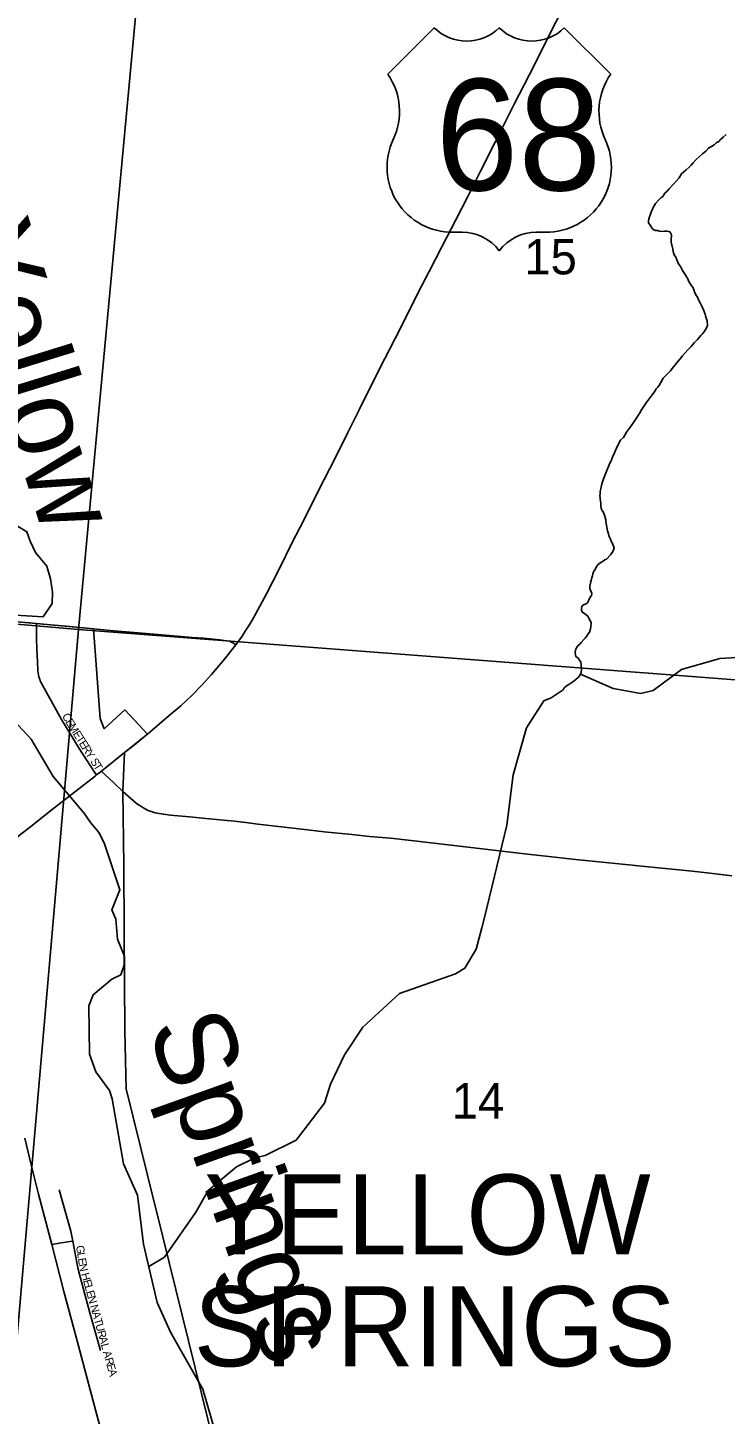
# Model space of a CAD drawing. Extents: x 1410790 to 1770854, y 448063 to 770588.
# Drawn here: x 1578975 to 1583330, y 657729 to 666393 of the extents above; entities that cross this region are included whole.
import ezdxf

# ---------------------------------------------------------------- set-up
doc = ezdxf.new("R2010")
doc.units = 0
for name, color, linetype in [('GM_X_City_Street', 7, 'Continuous'), ('GM_X_City_Street_Text', 7, 'Continuous'), ('GM_X_Corporation', 7, 'Continuous'), ('GM_X_Corporation_Text', 7, 'Continuous'), ('GM_X_County_Road', 7, 'Continuous'), ('GM_X_Minor_Lake', 7, 'Continuous'), ('GM_X_Minor_River', 7, 'Continuous'), ('GM_X_Minor_River_Text', 7, 'Continuous'), ('GM_X_Section', 7, 'Continuous'), ('GM_X_Section_Text', 7, 'Continuous'), ('GM_X_State_Route', 7, 'Continuous'), ('GM_X_US_Location', 7, 'Continuous'), ('GM_X_US_Route', 7, 'Continuous'), ('GM_X_US_Shield', 7, 'Continuous')]:
    doc.layers.add(name, color=color, linetype=linetype)

msp = doc.modelspace()

# ---------------------------------------------------------------- linework, layer by layer
at = {"layer": 'GM_X_City_Street'}
for points in [[(1579404.4, 661723.5), (1579396.3, 661735.7), (1579295.7, 661889.2), (1579186.1, 662071.3), (1579066.3, 662284.8), (1579058.7, 662299), (1579052.6, 662312.9), (1579049.1, 662322), (1579046.1, 662331.1), (1579044.3, 662337.6), (1579041.8, 662349.3), (1579039.6, 662361.9), (1579038.3, 662375.4), (1579035.2, 662432.2), (1579031.8, 662504.7), (1579030, 662583.9), (1579029.8, 662621.8), (1579029.8, 662669.5)], [(1579124.3, 658790.4), (1579041.9, 659104.3), (1578995.3, 659286.9), (1578955.4, 659454.8)], [(1579255.1, 658811.2), (1579242.6, 658873.9), (1579170.1, 659131.3)], [(1579124.3, 658790.4), (1579149.4, 658794.4), (1579170.2, 658797.7)], [(1579713.9, 656565.9), (1579634.5, 656880), (1579577.5, 657092.8), (1579530.4, 657266.1), (1579408.4, 657716.3), (1579336.8, 657983.8), (1579292.1, 658157.5), (1579248.6, 658318.9), (1579199.4, 658495.3), (1579124.3, 658790.4)], [(1579170.2, 658797.7), (1579197.4, 658801.9), (1579240.2, 658808.8), (1579255.1, 658811.2)], [(1579428.3, 658127), (1579361.4, 658362.7), (1579301.4, 658588.8), (1579288.3, 658644.1), (1579255.1, 658811.2)]]:
    msp.add_lwpolyline(points, dxfattribs=at)
at = {"layer": 'GM_X_Corporation'}
msp.add_lwpolyline([(1578562.9, 662708.8), (1579029.8, 662669.5), (1579384.7, 662637.1), (1579427.5, 662076.1), (1579452.6, 662012.7), (1579581.6, 662129.9), (1579722.3, 661978.6), (1579579.7, 661863.4), (1579569.3, 661620), (1579573.9, 661157.8), (1579576.9, 660751.4), (1579581.6, 660122.4), (1579589.4, 659761.6), (1579722.6, 659222.4), (1579817.5, 658838.5), (1580220.2, 657208.6)], dxfattribs=at)
at = {"layer": 'GM_X_County_Road'}
for points in [[(1578103, 662748.8), (1578203.3, 662739.2), (1578309.4, 662729.1), (1578409.6, 662720.9), (1578549.5, 662710), (1578560.8, 662709), (1578659.8, 662700.4), (1578807.4, 662687.6), (1578905.7, 662679.7), (1578985.5, 662673.3), (1579022.2, 662670.2), (1579029.8, 662669.5)], [(1579029.8, 662669.5), (1579068.2, 662666.1), (1579167.4, 662658.3), (1579237.1, 662652.2), (1579384.7, 662637.1)], [(1579384.7, 662637.1), (1579489, 662627.3), (1579588.2, 662617.6), (1579713.5, 662607.6), (1579762.4, 662603.3), (1579860.6, 662595.2), (1580000.8, 662583.6), (1580072.1, 662577.7), (1580173.8, 662568), (1580188.2, 662566.4), (1580202.1, 662564.9), (1580218.6, 662562.2), (1580234.2, 662558.7), (1580247, 662553.9), (1580258.7, 662547.9), (1580274.6, 662537.5)]]:
    msp.add_lwpolyline(points, dxfattribs=at)
at = {"layer": 'GM_X_Minor_Lake'}
for points in [[(1579070.4, 662712), (1579126, 662795), (1579129.4, 662865.1), (1579117, 662949.5), (1579094.6, 663028.1), (1579022.4, 663113.8), (1578989.8, 663184.7), (1578969, 663243.2), (1578894, 663288.9), (1578849.3, 663355.9), (1578800, 663385), (1578767.2, 663345.6), (1578755.9, 663277.7), (1578759.3, 663149.3), (1578733.6, 663059.7), (1578755.8, 662969), (1578747.4, 662852.9), (1578790.9, 662727.8)], [(1579070.4, 662712), (1578790.9, 662727.8)]]:
    msp.add_lwpolyline(points, dxfattribs=at)
at = {"layer": 'GM_X_Minor_River'}
for points in [[(1582868.5, 665240.8), (1582878.8, 665264.8), (1582895.2, 665294.7), (1582915.5, 665316.4), (1582927.7, 665330.3), (1582939.9, 665338.2), (1582946, 665348.1), (1582954.1, 665358.1), (1582966.3, 665369.9), (1582980.6, 665385.8), (1583025.3, 665435.4), (1583041.6, 665455.2), (1583057.9, 665479.1), (1583086.3, 665504.8), (1583104.5, 665520.6), (1583116.7, 665534.5), (1583131, 665548.3), (1583147.2, 665568.2), (1583169.5, 665587.9), (1583187.8, 665605.7), (1583208.1, 665621.5), (1583226.3, 665639.3), (1583244.5, 665651.1), (1583260.7, 665660.9), (1583272.9, 665672.8), (1583291, 665682.6), (1583301.2, 665694.5), (1583317.4, 665708.3), (1583335.7, 665726.1)], [(1582618.1, 663685.8), (1582624.4, 663703.8), (1582628.5, 663715.7), (1582634.7, 663725.7), (1582638.8, 663735.7), (1582643, 663747.7), (1582651.2, 663765.6), (1582661.5, 663787.6), (1582675.9, 663815.5), (1582694.2, 663833.3), (1582702.4, 663847.2), (1582714.6, 663865.2), (1582726.9, 663883.1), (1582743.2, 663904.9), (1582757.5, 663926.8), (1582769.8, 663944.7), (1582777.9, 663956.7), (1582786.1, 663970.6), (1582796.4, 663986.5), (1582806.6, 664004.4), (1582823, 664030.3), (1582837.2, 664048.2), (1582849.5, 664066.1), (1582861.7, 664082), (1582874, 664097.9), (1582882.1, 664109.8), (1582890.3, 664121.8), (1582898.5, 664135.7), (1582908.7, 664147.6), (1582918.9, 664161.5), (1582929.1, 664175.4), (1582943.5, 664203.3), (1582969.8, 664229.1), (1582988.1, 664248.9), (1583004.5, 664270.8), (1583020.7, 664288.6), (1583035, 664306.5), (1583049.2, 664324.3), (1583063.5, 664342.2), (1583079.8, 664362.1), (1583096.1, 664379.9), (1583118.4, 664401.7), (1583136.7, 664423.5), (1583157, 664445.3), (1583167.2, 664457.2), (1583177.4, 664469.1), (1583187.5, 664481), (1583195.7, 664491), (1583203.9, 664502.9), (1583216.1, 664520.8), (1583220.3, 664532.8), (1583216.6, 664561), (1583208.9, 664585.2), (1583205.1, 664603.3), (1583195.5, 664629.5), (1583183.7, 664653.8), (1583174, 664674), (1583164.2, 664692.3), (1583156.4, 664708.4), (1583146.5, 664724.7), (1583138.8, 664742.8), (1583129, 664767.1), (1583117.2, 664783.3), (1583109.4, 664797.5), (1583101.5, 664811.7), (1583095.7, 664823.8), (1583087.8, 664836), (1583080, 664850.1), (1583072.1, 664864.3), (1583064.3, 664876.5), (1583056.4, 664888.6), (1583050.6, 664900.8), (1583038.7, 664917), (1583034.9, 664927.1), (1583027.1, 664943.3), (1583021.2, 664959.4), (1583011.4, 664973.7), (1583005.6, 664993.8), (1583003.8, 665009.9), (1582992.4, 665052.2), (1582992.6, 665068.3), (1582992.7, 665078.3), (1582994.8, 665088.4), (1582994.9, 665098.4), (1582987.1, 665114.6), (1582977.2, 665118.8), (1582965.2, 665120.9), (1582951.1, 665121.1), (1582937.1, 665119.3), (1582919.1, 665121.6), (1582907.1, 665125.8), (1582895.1, 665126), (1582881.1, 665132.2), (1582871.2, 665142.4), (1582861.4, 665158.6), (1582851.6, 665172.8), (1582851.7, 665184.8), (1582853.9, 665198.8), (1582858.1, 665210.8), (1582864.3, 665226.8), (1582868.5, 665240.8)], [(1582242.5, 662206.5), (1582319.2, 662255.8), (1582325.4, 662267.8), (1582339.6, 662279.6), (1582353.7, 662289.5), (1582365.9, 662297.3), (1582384.1, 662309.1), (1582400.3, 662322.9), (1582412.4, 662332.8), (1582420.6, 662342.7), (1582426.7, 662352.7), (1582430.9, 662364.7), (1582433.1, 662382.7), (1582431.3, 662396.8), (1582431.5, 662412.9), (1582427.7, 662429), (1582412, 662453.3), (1582398.1, 662463.6), (1582392.4, 662487.8), (1582394.6, 662505.8), (1582402.8, 662521.8), (1582413, 662533.7), (1582423.1, 662541.6), (1582431.3, 662551.5), (1582447.5, 662569.3), (1582455.7, 662579.3), (1582463.8, 662589.2), (1582474, 662605.1), (1582482.2, 662617), (1582488.5, 662637), (1582490.6, 662647), (1582493, 662677.2), (1582481.2, 662699.4), (1582471.4, 662715.6), (1582453.6, 662729.9), (1582439.7, 662740.2), (1582431.8, 662752.3), (1582432, 662764.4), (1582434.1, 662778.4), (1582448.3, 662788.3), (1582462.4, 662792.1), (1582472.5, 662802), (1582478.8, 662818), (1582489, 662835.9), (1582495.2, 662845.8), (1582497.3, 662857.9), (1582493.4, 662870), (1582487.6, 662880.1), (1582485.7, 662890.2), (1582483.8, 662902.3), (1582488.1, 662922.3), (1582490.2, 662932.3), (1582494.4, 662946.3), (1582496.6, 662956.3), (1582500.7, 662968.3), (1582502.9, 662980.3), (1582509.1, 662996.3), (1582517.3, 663008.2), (1582521.4, 663018.2), (1582527.5, 663028.2), (1582537.7, 663038.1), (1582553.9, 663051.9), (1582568, 663059.8), (1582578.2, 663067.6), (1582588.2, 663071.5), (1582614.7, 663099.2), (1582624.9, 663113.2), (1582633.1, 663129.1), (1582637.3, 663143.1), (1582627.5, 663163.3), (1582623.6, 663173.4), (1582617.8, 663185.6), (1582613.9, 663197.7), (1582608, 663209.8), (1582604.2, 663219.9), (1582600.3, 663230), (1582594.5, 663248.2), (1582590.8, 663272.3), (1582587.1, 663294.5), (1582585.2, 663304.6), (1582585.4, 663318.6), (1582575.7, 663346.9), (1582568, 663367.1), (1582562.1, 663377.2), (1582556.2, 663389.3), (1582554.4, 663407.4), (1582552.6, 663421.5), (1582550.8, 663435.6), (1582548.9, 663445.7), (1582549.1, 663457.8), (1582547.2, 663467.8), (1582549.3, 663479.8), (1582549.5, 663489.9), (1582551.7, 663505.9), (1582555.9, 663521.9), (1582560.2, 663542), (1582566.4, 663562), (1582574.7, 663583.9), (1582583, 663605.9), (1582609.9, 663671.8), (1582618.1, 663685.8)], [(1582427.1, 662353.9), (1582631, 662263.3), (1582802.7, 662233.7), (1582881.2, 662252.2), (1583057.9, 662383.2), (1583295.6, 662450.7), (1583401.9, 662458.6)], [(1579730.3, 658653.3), (1579828.4, 658710.7), (1580023.8, 658991.1), (1580100.4, 659127.8), (1580279.2, 659274.3), (1580392.2, 659332), (1580456.5, 659346.7), (1580650.2, 659440.9), (1580828.6, 659673.6), (1580864.9, 659791), (1580952.5, 659975.5), (1581067.8, 660147.5), (1581295.8, 660359.1), (1581645.9, 660482.1), (1581704.5, 660516.9), (1581774.8, 660635.7), (1581809.5, 660769.3), (1581826.7, 660833), (1581966, 661409.3), (1582006.3, 661725.1), (1582090, 662018), (1582197.3, 662186.1), (1582242.5, 662206.5)], [(1580245.7, 657274.1), (1580068, 657886.6), (1579865.1, 658241.3), (1579782.9, 658427.2), (1579698.1, 658791.6), (1579660.3, 659098.8), (1579572.2, 659293), (1579502.3, 659699.1), (1579485.3, 659751.5), (1579399.7, 659869.5), (1579359.9, 659978.5), (1579355.9, 660281.2), (1579383.3, 660350.7), (1579499.1, 660448.5), (1579555.6, 660475.4), (1579576.7, 660535.1), (1579575.9, 660595.2), (1579534, 660698.2), (1579524.5, 660822.7), (1579499.7, 660881.3), (1579550.1, 661006.5), (1579453.9, 661293.1), (1579421.3, 661361.9), (1579366.6, 661427.2), (1579323.8, 661486.2), (1579132.5, 661714.6), (1578995.3, 661947.9), (1578889.6, 662062.3)]]:
    msp.add_lwpolyline(points, dxfattribs=at)
at = {"layer": 'GM_X_Section'}
for points in [[(1585137.5, 667503.7), (1584751, 662214.6), (1579290.8, 662633.2), (1579787.2, 667962)], [(1579290.8, 662633.2), (1578830.2, 657303.9), (1573452.8, 657751.2), (1573893.6, 663098.8)], [(1584751, 662214.6), (1584297.9, 656888.5), (1578830.2, 657303.9), (1579290.8, 662633.2)]]:
    msp.add_lwpolyline(points, close=True, dxfattribs=at)
at = {"layer": 'GM_X_State_Route'}
for points in [[(1579434.3, 661747.4), (1579454.2, 661728.8), (1579512.2, 661674.4), (1579569.3, 661620)], [(1579569.3, 661620), (1579601.1, 661591.4), (1579634.4, 661562.6), (1579651.8, 661548.1), (1579666.5, 661537.2), (1579680.2, 661527.9), (1579693.6, 661519.9), (1579707.3, 661512.2), (1579718.3, 661506.7), (1579727.5, 661502.3), (1579737, 661498.3), (1579747.6, 661494.7), (1579758.8, 661491.3), (1579770.3, 661488.1), (1579782.2, 661485.2), (1579794.9, 661482.5), (1579808.4, 661480.3), (1579819.8, 661478.8)], [(1579819.8, 661478.8), (1579822.5, 661478.4), (1579837.9, 661476.5), (1579866.4, 661473.2), (1579983.7, 661461.8), (1580085.8, 661452), (1580197.3, 661441.2), (1580267.1, 661434), (1580281.4, 661432.4)], [(1580281.4, 661432.4), (1580336.2, 661426.2), (1580410.5, 661417.3), (1580559.5, 661399.2), (1580685.7, 661384.6), (1580825.2, 661368.3), (1580997.6, 661351.5), (1581109.2, 661340.2), (1581238.9, 661328.5), (1581369.6, 661313.3), (1581830.3, 661260.1), (1582077.6, 661231.2), (1582210.6, 661215.6), (1582395.8, 661195.5), (1582624.3, 661172), (1582891.8, 661145.4), (1583123.1, 661121.9), (1583217.7, 661111.7), (1583370.7, 661094)]]:
    msp.add_lwpolyline(points, dxfattribs=at)
at = {"layer": 'GM_X_US_Route'}
for points in [[(1580274.6, 662537.5), (1580312.6, 662591.6), (1580332.8, 662621.5), (1580360.5, 662666.2), (1580383.8, 662705.9), (1580423.8, 662778.3), (1580464.9, 662856), (1580550.3, 663022.5), (1580624.1, 663172), (1580674.9, 663271.1), (1580741.8, 663402.5), (1580792.9, 663505), (1580893.7, 663703.6), (1580970.6, 663859.3), (1581045.5, 664008.9), (1581141, 664199.5), (1581203.2, 664322.3), (1581268.8, 664450.8), (1581331.5, 664573.4), (1581413.7, 664737.6), (1581480.9, 664869), (1581560.4, 665023.5), (1581647.6, 665192.5), (1581722.1, 665338.5), (1581801.5, 665496.7), (1581897.8, 665686.6), (1582013, 665914.8), (1582136.7, 666157.2), (1582208.5, 666301), (1582339.1, 666558.4)], [(1579579.7, 661863.4), (1579630.8, 661904.6), (1579675.8, 661940.9), (1579713.9, 661971.6), (1579722.3, 661978.6), (1579858.3, 662094.6), (1579930.7, 662156.6), (1579969, 662191.1), (1579994.1, 662217.1), (1580062.5, 662285.3), (1580122.2, 662351.2), (1580192.2, 662434), (1580274.6, 662537.5)], [(1578991.3, 661400.2), (1579119.3, 661501), (1579292.6, 661636.3), (1579396.2, 661716.9), (1579404.4, 661723.5), (1579434.3, 661747.4), (1579579.7, 661863.4)], [(1578452.7, 660931.1), (1578456.8, 660937.7), (1578467.8, 660953.1), (1578474.3, 660961.1), (1578477.2, 660964.7), (1578487.1, 660976.4), (1578496.7, 660986.9), (1578504.9, 660996.4), (1578514.5, 661005.5), (1578527.4, 661017.1), (1578548.9, 661036.1), (1578593, 661073.5), (1578618.9, 661094.1), (1578628.3, 661101.5), (1578754.3, 661206.6), (1578786, 661232.8), (1578931.3, 661353), (1578991.3, 661400.2)]]:
    msp.add_lwpolyline(points, dxfattribs=at)
at = {"layer": 'GM_X_US_Shield'}
for p, q in [((1581512.9, 666391.8), (1581222.9, 666101.7)), ((1582615.1, 666101.7), (1582325, 666391.8)), ((1581628.9, 665115.6), (1581686.9, 665115.6)), ((1582151, 665115.6), (1582209, 665115.6))]:
    msp.add_line(p, q, dxfattribs=at)
for centre, radius, start, end in [((1581715.9, 666598.9), 290, 225.573, 314.427), ((1582122, 666598.9), 290, 225.573, 314.427), ((1580890.2, 665868.8), 406.1, 334.54712, 35.00093), ((1582947.7, 665868.8), 406.1, 144.99907, 205.45288), ((1581624.4, 665521.6), 406.1, 154.83192, 270.63826), ((1582213.5, 665521.6), 406.1, 269.36174, 25.16808), ((1581686.9, 664825.6), 290, 36.8699, 90), ((1582151, 664825.6), 290, 90, 143.1301)]:
    msp.add_arc(centre, radius, start, end, dxfattribs=at)

# ---------------------------------------------------------------- texts
at = {"layer": 'GM_X_City_Street_Text'}
for s, rotation, p in [('C', 297.16243, (1579187, 662094.3)), ('E', 301.85001, (1579207.3, 662055.1)), ('M', 302.39073, (1579226.2, 662024.8)), ('E', 302.40431, (1579254.4, 661980.2)), ('T', 302.40206, (1579273.3, 661950.5)), ('E', 302.40206, (1579292.2, 661920.8)), ('R', 302.39669, (1579311, 661891)), ('Y', 302.38068, (1579332.3, 661857.6)), ('S', 302.37899, (1579362.9, 661809.3)), ('T', 302.55007, (1579381.9, 661779.4)), ('G', 279.21803, (1579275.1, 658780.2)), ('L', 279.21978, (1579282.1, 658736.7)), ('E', 279.24229, (1579287.8, 658702)), ('N', 282.49954, (1579294, 658664.2)), ('H', 285.5506, (1579307.7, 658605.7)), ('E', 285.5754, (1579319.6, 658563.3)), ('L', 285.57385, (1579329, 658529.4)), ('E', 285.59998, (1579338.5, 658495.4)), ('N', 285.57911, (1579347.9, 658461.5)), ('N', 285.60029, (1579363.3, 658406.4)), ('A', 285.57911, (1579375.1, 658364)), ('T', 285.57385, (1579386.9, 658321.6)), ('U', 285.58619, (1579396.4, 658287.7)), ('R', 285.58865, (1579408.2, 658245.3)), ('A', 285.57911, (1579418.8, 658207.2)), ('L', 285.57385, (1579430.7, 658164.8)), ('A', 285.57911, (1579443.7, 658118.2)), ('R', 285.5852, (1579455.5, 658075.8)), ('E', 285.57385, (1579466.1, 658037.6)), ('A', 285.60029, (1579475.6, 658003.7))]:
    msp.add_text(s, height=50, rotation=rotation, dxfattribs=at).set_placement(p)
at = {"layer": 'GM_X_Corporation_Text'}
for s, p in [('YELLOW', (1580077.6, 658727.6)), ('SPRINGS', (1580011.6, 658028.8))]:
    msp.add_text(s, height=500, rotation=0.00001, dxfattribs=at).set_placement(p)
at = {"layer": 'GM_X_Minor_River_Text'}
for s, height, rotation, p in [('Yellow', 500.38, 287.17588, (1578491.8, 665092.1)), ('Springs', 500.17, 289.60381, (1579719.2, 660145.6))]:
    msp.add_text(s, height=height, rotation=rotation, dxfattribs=at).set_placement(p)
at = {"layer": 'GM_X_Section_Text'}
for s, p in [('15', (1582075.2, 664851.6)), ('14', (1581622, 659577.1))]:
    msp.add_text(s, height=221, rotation=0.00001, dxfattribs=at).set_placement(p)
at = {"layer": 'GM_X_US_Location'}
for s in ['/', '0']:
    msp.add_text(s, height=1, dxfattribs=at).set_placement((1581918.6, 665719.2))
msp.add_text('68', height=1, rotation=0.00001, dxfattribs=at).set_placement((1581712.2, 665512.2))
at = {"layer": 'GM_X_US_Shield'}
msp.add_text('68', height=696.1, dxfattribs=at).set_placement((1581520.5, 665376.6))

doc.saveas('drawing.dxf')
